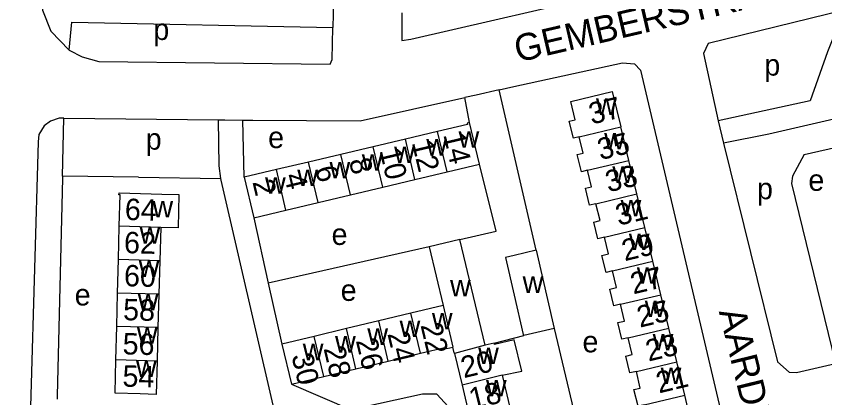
# Model space of a CAD drawing. Extents: x 161936 to 163647, y 386450 to 388633.
# Drawn here: x 162907 to 163058, y 387866.8 to 387938 of the extents above; entities that cross this region are included whole.
import ezdxf

# ---------------------------------------------------------------- set-up
doc = ezdxf.new("R2010")
doc.units = 0
for name, color, linetype in [('BLT_Basislijn', 7, 'Continuous'), ('BLT_Bebouwing', 7, 'Continuous'), ('BLT_Centroide', 7, 'Continuous'), ('BLT_Huisnummer', 7, 'Continuous'), ('BLT_Huisnummer_ tussenligend', 7, 'Continuous'), ('BLT_Onderverdeling_panden', 7, 'Continuous'), ('BLT_Straatnaam', 7, 'Continuous')]:
    doc.layers.add(name, color=color, linetype=linetype)

msp = doc.modelspace()

# ---------------------------------------------------------------- linework, layer by layer
at = {"layer": 'BLT_Basislijn'}
for p, q in [((162966.26, 387940.86), (162966.15, 387935.92)), ((163004.11, 387894.3), (162997.19, 387924.26)), ((162991.68, 387918.14), (162990.81, 387922.83)), ((162915.64, 387908.14), (162915.89, 387918.97)), ((162915.89, 387918.97), (162944.79, 387918.68)), ((162949.56, 387907.93), (162949.33, 387918.62)), ((163038.11, 387918.5), (163039.14, 387914.29)), ((163054.21, 387912.18), (163071.85, 387916.26)), ((162929.83, 387907.97), (162915.64, 387908.14)), ((162929.83, 387907.97), (162945.22, 387907.71)), ((162951.36, 387900.36), (162954.08, 387888.16)), ((162984.13, 387894.97), (162954.08, 387888.16)), ((162954.08, 387888.16), (162956.61, 387876.79)), ((163007.47, 387879.7), (163016.17, 387843.2)), ((162996.29, 387876.98), (163001.84, 387878.4)), ((162958.4, 387869.3), (162969.53, 387864.5))]:
    msp.add_line(p, q, dxfattribs=at)
for points in [[(162920.52, 388086.96), (162917.09, 388086.07), (162915.57, 388084.03), (162911.89, 387947.72), (162911.87, 387939.13), (162913.45, 387935.24), (162916.88, 387931.65)], [(162979.05, 387938.62), (162979.02, 387933.46), (162980.7, 387933.7), (163057.56, 387951.49), (163059.66, 387953.24), (163060.23, 387956.49), (163059.84, 387957.46)], [(163061.68, 387939.16), (163036.26, 387932.93), (163035.37, 387931.05), (163038.11, 387918.5)], [(163061.68, 387939.16), (163058.55, 387931.34), (163055.32, 387922.2), (163038.11, 387918.5)], [(162916.88, 387931.65), (162917.39, 387936.9), (162966.15, 387935.92)], [(162916.88, 387931.65), (162919.3, 387930.44), (162922.41, 387929.53), (162965.62, 387929.04), (162966.04, 387929.9), (162966.15, 387935.92)], [(162997.19, 387924.26), (162999.94, 387924.88), (163020.24, 387929.29), (163022.47, 387929.1), (163023.59, 387927.93), (163038.53, 387864.45), (163042.51, 387849.45)], [(162997.19, 387924.26), (162992.9, 387923.29), (162990.81, 387922.83)], [(162949.33, 387918.62), (162951.16, 387918.6), (162971.22, 387918.47), (162990.81, 387922.83)], [(163071.85, 387916.26), (163067.76, 387918.9), (163062.98, 387919.53), (163047.59, 387916.01)], [(162915.89, 387918.97), (162915.01, 387918.97), (162913.37, 387918.42), (162912.22, 387917.52), (162911.2, 387915.93), (162911.09, 387914.53), (162906.98, 387772.65), (162907.22, 387770.28), (162908.42, 387768.43), (162909.94, 387767.19), (162912.05, 387766.8)], [(162944.79, 387918.68), (162945.96, 387918.66), (162949.33, 387918.62)], [(162945.22, 387907.71), (162944.9, 387910.06), (162944.79, 387918.68)], [(163047.59, 387916.01), (163039.14, 387914.29)], [(163039.14, 387914.29), (163049.22, 387873.49), (163051.35, 387871.54), (163052.72, 387871.51), (163060.02, 387873.16)], [(163054.21, 387912.18), (163051.99, 387908.13), (163051.83, 387906.76), (163060.02, 387873.16)], [(162989.85, 387896.33), (162996.66, 387897.89), (162993.53, 387910.36)], [(162915.64, 387908.14), (162915.64, 387907.79), (162914.64, 387867.11), (162914.62, 387866.47)], [(162955.01, 387865.41), (162945.26, 387907.39), (162945.22, 387907.71)], [(162994.59, 387838.28), (162988.89, 387861.55), (162987.7, 387865.1), (162985.54, 387867.45), (162982.9, 387867.45), (162969.53, 387864.5)]]:
    msp.add_lwpolyline(points, dxfattribs=at)
at = {"layer": 'BLT_Bebouwing'}
for p, q in [((162993.53, 387910.36), (162991.68, 387918.14)), ((162985.71, 387916.5), (162979.69, 387915.07)), ((163021.41, 387911.07), (163019.92, 387917.34)), ((162979.69, 387915.07), (162973.66, 387913.64)), ((162973.66, 387913.64), (162967.64, 387912.21)), ((162967.64, 387912.21), (162961.61, 387910.78)), ((162961.61, 387910.78), (162955.59, 387909.36)), ((162987.51, 387908.94), (162993.53, 387910.36)), ((163022.91, 387904.82), (163021.41, 387911.07)), ((162955.59, 387909.36), (162949.56, 387907.93)), ((162981.48, 387907.51), (162987.51, 387908.94)), ((162949.56, 387907.93), (162951.36, 387900.36)), ((162975.46, 387906.08), (162981.48, 387907.51)), ((162969.43, 387904.65), (162975.46, 387906.08)), ((162963.41, 387903.22), (162969.43, 387904.65)), ((163024.4, 387898.54), (163022.91, 387904.82)), ((162957.38, 387901.79), (162963.41, 387903.22)), ((162951.36, 387900.36), (162957.38, 387901.79)), ((162926.08, 387892.56), (162926.23, 387898.8)), ((162934.01, 387898.57), (162933.83, 387892.33)), ((163025.91, 387892.24), (163024.4, 387898.54)), ((162989.85, 387896.33), (162984.13, 387894.97)), ((162994.58, 387876.56), (162989.85, 387896.33)), ((162984.13, 387894.97), (162986.75, 387883.99)), ((163004.11, 387894.3), (163007.47, 387879.7)), ((162925.92, 387886.32), (162926.08, 387892.56)), ((162933.83, 387892.33), (162933.65, 387886.1)), ((163027.39, 387886), (163025.91, 387892.24)), ((162925.77, 387880.08), (162925.92, 387886.32)), ((162933.65, 387886.1), (162933.47, 387879.86)), ((163028.88, 387879.78), (163027.39, 387886)), ((162986.75, 387883.99), (162980.72, 387882.55)), ((162980.72, 387882.55), (162974.7, 387881.11)), ((162974.7, 387881.11), (162968.67, 387879.67)), ((162925.61, 387873.84), (162925.77, 387880.08)), ((162933.47, 387879.86), (162933.29, 387873.62)), ((162968.67, 387879.67), (162962.64, 387878.23)), ((163007.47, 387879.7), (163001.84, 387878.4)), ((163030.38, 387873.48), (163028.88, 387879.78)), ((162962.64, 387878.23), (162956.61, 387876.79)), ((162956.61, 387876.79), (162958.4, 387869.3)), ((162996.29, 387876.98), (162994.58, 387876.56)), ((162976.49, 387873.62), (162982.51, 387875.06)), ((162988.85, 387875.05), (162990.27, 387869.14)), ((162970.46, 387872.18), (162976.49, 387873.62)), ((163031.87, 387867.25), (163030.38, 387873.48)), ((162964.43, 387870.74), (162970.46, 387872.18)), ((162958.4, 387869.3), (162964.43, 387870.74)), ((162997.75, 387870.96), (162999.22, 387864.93)), ((162990.27, 387869.14), (162991.72, 387863.11)), ((163033.37, 387860.93), (163031.87, 387867.25))]:
    msp.add_line(p, q, dxfattribs=at)
for points in [[(163012.13, 387915.48), (163011.08, 387915.22), (163010.29, 387918.42), (163011.43, 387918.69), (163010.6, 387922.08), (163018.34, 387923.97), (163019.92, 387917.34)], [(162991.68, 387918.14), (162991.24, 387918.04), (162991.3, 387917.82), (162985.71, 387916.5)], [(163013.72, 387909.24), (163012.57, 387908.96), (163011.79, 387912.17), (163012.88, 387912.43), (163012.13, 387915.48)], [(163015.25, 387902.99), (163014.09, 387902.71), (163013.31, 387905.89), (163014.47, 387906.17), (163013.72, 387909.24)], [(162926.23, 387898.8), (162926.38, 387904.66), (162926.19, 387904.66), (162926.2, 387905.02), (162934.19, 387904.81)], [(162934.19, 387904.81), (162937.39, 387904.74), (162937.23, 387898.48), (162934.01, 387898.57)], [(163016.88, 387896.75), (163015.63, 387896.45), (163014.89, 387899.57), (163016.09, 387899.86), (163015.25, 387902.99)], [(163018.39, 387890.44), (163017.17, 387890.15), (163016.41, 387893.33), (163017.63, 387893.62), (163016.88, 387896.75)], [(163004.11, 387894.3), (163000, 387893.35), (162998.38, 387892.98), (163000, 387885.95), (163001.7, 387878.56), (163001.84, 387878.4)], [(163019.84, 387884.21), (163018.61, 387883.92), (163017.87, 387887.04), (163019.13, 387887.34), (163018.39, 387890.44)], [(163021.3, 387877.97), (163020.13, 387877.69), (163019.39, 387880.79), (163020.59, 387881.08), (163019.84, 387884.21)], [(162997.75, 387870.96), (163001.42, 387871.74), (162999.99, 387877.59), (162996.35, 387876.71), (162996.29, 387876.98)], [(163022.83, 387871.68), (163021.62, 387871.39), (163020.87, 387874.53), (163022.06, 387874.81), (163021.3, 387877.97)], [(162982.51, 387875.06), (162987.33, 387876.22), (162987.4, 387875.94), (162988.57, 387876.22)], [(162988.85, 387875.05), (162988.82, 387875.16), (162988.57, 387876.22)], [(162933.29, 387873.62), (162933.11, 387867.38), (162930.16, 387867.47), (162925.46, 387867.6), (162925.61, 387873.84)], [(163024.31, 387865.44), (163023.14, 387865.17), (163022.39, 387868.29), (163023.57, 387868.57), (163022.83, 387871.68)]]:
    msp.add_lwpolyline(points, dxfattribs=at)
at = {"layer": 'BLT_Onderverdeling_panden'}
for p, q in [((162987.51, 387908.94), (162985.71, 387916.5)), ((163012.13, 387915.48), (163019.92, 387917.34)), ((162981.48, 387907.51), (162979.69, 387915.07)), ((162975.46, 387906.08), (162973.66, 387913.64)), ((162969.43, 387904.65), (162967.64, 387912.21)), ((162963.41, 387903.22), (162961.61, 387910.78)), ((163013.72, 387909.24), (163021.41, 387911.07)), ((162957.38, 387901.79), (162955.59, 387909.36)), ((163015.25, 387902.99), (163022.91, 387904.82)), ((162934.01, 387898.57), (162926.23, 387898.8)), ((163016.88, 387896.75), (163024.4, 387898.54)), ((162933.83, 387892.33), (162926.08, 387892.56)), ((163018.39, 387890.44), (163025.91, 387892.24)), ((162933.65, 387886.1), (162925.92, 387886.32)), ((163019.84, 387884.21), (163027.39, 387886)), ((162986.75, 387883.99), (162988.57, 387876.22)), ((162982.51, 387875.06), (162980.72, 387882.55)), ((162976.49, 387873.62), (162974.7, 387881.11)), ((162933.47, 387879.86), (162925.77, 387880.08)), ((162970.46, 387872.18), (162968.67, 387879.67)), ((163021.3, 387877.97), (163028.88, 387879.78)), ((162964.43, 387870.74), (162962.64, 387878.23)), ((162994.58, 387876.56), (162988.85, 387875.05)), ((162933.29, 387873.62), (162925.61, 387873.84)), ((163022.83, 387871.68), (163030.38, 387873.48)), ((162997.75, 387870.96), (162990.27, 387869.14)), ((163024.31, 387865.44), (163031.87, 387867.25))]:
    msp.add_line(p, q, dxfattribs=at)

# ---------------------------------------------------------------- texts
at = {"layer": 'BLT_Centroide'}
for s, p in [('p', (162932.61, 387933.57)), ('p', (163046.74, 387926.92)), ('w', (163015.29, 387919.59)), ('e', (162954.05, 387913.38)), ('w', (162989.62, 387913.44)), ('p', (162931.18, 387913.09)), ('w', (162983.59, 387912)), ('w', (163016.81, 387913.16)), ('w', (162977.58, 387910.58)), ('w', (162971.55, 387909.14)), ('w', (162965.52, 387907.72)), ('w', (162959.5, 387906.28)), ('w', (163018.35, 387906.88)), ('w', (162953.47, 387904.86)), ('e', (163054.96, 387905.4)), ('p', (163045.37, 387903.83)), ('w', (162932.44, 387900.43)), ('w', (163019.89, 387900.62)), ('w', (162930.04, 387895.56)), ('e', (162965.9, 387895.3)), ('w', (163021.43, 387894.34)), ('w', (162929.88, 387889.31)), ('w', (163022.92, 387888.06)), ('w', (163001.59, 387886.34)), ('e', (162967.6, 387884.85)), ('w', (162988.03, 387885.7)), ('e', (162917.91, 387884)), ('w', (162929.7, 387883.09)), ('w', (163024.4, 387881.84)), ('w', (162984.64, 387879.53)), ('w', (162978.61, 387878.09)), ('w', (162929.54, 387876.84)), ('w', (162972.58, 387876.64)), ('w', (163025.88, 387875.59)), ('w', (162966.55, 387875.2)), ('e', (163012.77, 387875.24)), ('w', (162960.52, 387873.77)), ('w', (162993.28, 387873.06)), ('w', (162929.37, 387870.62)), ('w', (163027.38, 387869.31)), ('w', (162994.74, 387867.03))]:
    msp.add_text(s, height=4, dxfattribs=at).set_placement(p)
at = {"layer": 'BLT_Huisnummer'}
for s, rotation, p in [('37', 13.4131, (163014.48, 387917.77)), ('14', 283.3423, (162986.75, 387915.9)), ('10', 283.3423, (162974.83, 387912.97)), ('6', 283.3406, (162962.8, 387909.62)), ('2', 283.3406, (162951.1, 387907.07)), ('64', 358.3461, (162927.24, 387899.98)), ('31', 13.4131, (163019.49, 387898.87)), ('27', 13.4141, (163022.26, 387886.06)), ('58', 358.4799, (162926.92, 387881.26)), ('22', 283.4335, (162982.49, 387880.32)), ('23', 13.4136, (163025.1, 387873.51)), ('26', 283.4408, (162970.41, 387877.45)), ('30', 283.4408, (162958.39, 387874.61)), ('20', 13.6881, (162990.6, 387870.4)), ('54', 358.4797, (162926.81, 387868.85))]:
    msp.add_text(s, height=4, rotation=rotation, dxfattribs=at).set_placement(p)
at = {"layer": 'BLT_Huisnummer_ tussenligend'}
for s, rotation, p in [('35', 13.4131, (163016.1, 387911.13)), ('12', 283.3423, (162980.87, 387914.43)), ('8', 283.3406, (162969.13, 387911.08)), ('33', 13.4131, (163017.58, 387905.1)), ('4', 283.3406, (162956.98, 387908.26)), ('62', 358.4799, (162927.09, 387893.78)), ('29', 13.4141, (163020.65, 387892.25)), ('60', 358.4799, (162927.09, 387887.6)), ('25', 13.4136, (163023.48, 387879.84)), ('56', 358.4797, (162926.83, 387874.88)), ('24', 283.4335, (162976.31, 387878.72)), ('28', 283.4408, (162964.38, 387875.97)), ('21', 13.4123, (163027.06, 387867.57)), ('18', 13.6916, (162992.12, 387864.53))]:
    msp.add_text(s, height=4, rotation=rotation, dxfattribs=at).set_placement(p)
at = {"layer": 'BLT_Straatnaam'}
for s, rotation, p in [('GEMBERSTRAAT', 13.095, (163000.68, 387929.36)), ('AARDBEISTRAAT', 283.7453, (163038.22, 387882.88))]:
    msp.add_text(s, height=5, rotation=rotation, dxfattribs=at).set_placement(p)

doc.saveas('drawing.dxf')
